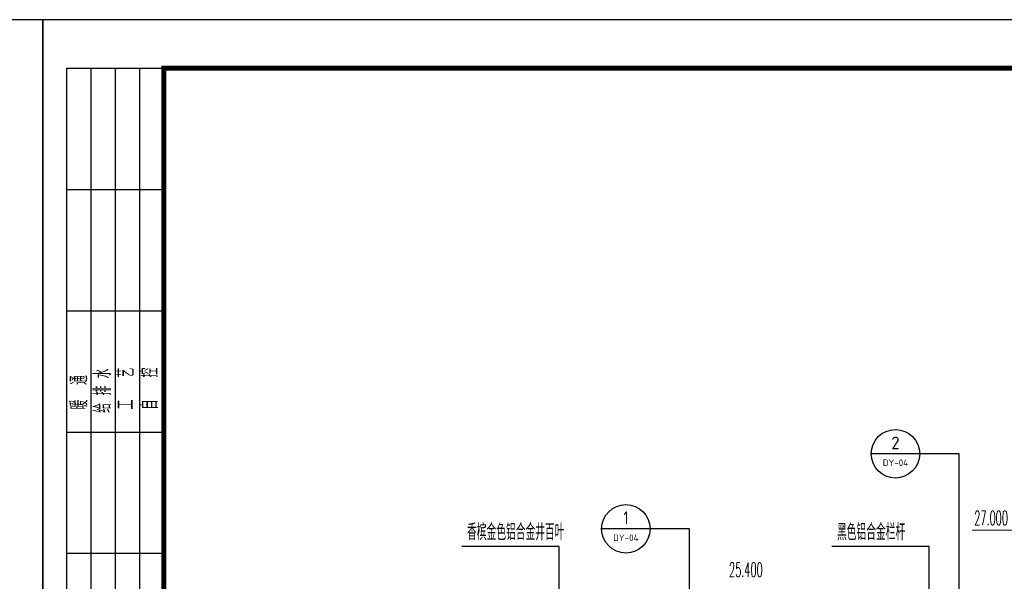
# Model space of a CAD drawing. Extents: x 1779708 to 7299578, y -1121471 to 88434.
# Tile 544 of 656: x 5260077 to 5290542, y -923808 to -906442. Entities that reach past the tile are written whole.
import ezdxf
from ezdxf.enums import TextEntityAlignment as Align

# ---------------------------------------------------------------- set-up
doc = ezdxf.new("R2010")
doc.units = 0
doc.header["$LTSCALE"] = 1000
doc.header["$MEASUREMENT"] = 0
doc.layers.get('0').update_dxf_attribs({"linetype": 'CONTINUOUS'})
doc.layers.add('DIM_ELEV', color=3, linetype='CONTINUOUS', lineweight=13)
for name, color, linetype in [('DIM_IDEN', 3, 'CONTINUOUS'), ('DIM_LEAD', 3, 'CONTINUOUS'), ('PUB_TEXT', 7, 'CONTINUOUS'), ('PUB_TITLE', 4, 'CONTINUOUS'), ('修改', 6, 'CONTINUOUS')]:
    doc.layers.add(name, color=color, linetype=linetype)
doc.styles.add('_TCH_DIM', font='SIMPLEX.shx', dxfattribs={"width": 0.7, "bigfont": 'GBCBIG.shx'})
doc.styles.get("Standard").update_dxf_attribs({"font": 'GBENOR', "bigfont": 'GBCBIG'})

# ---------------------------------------------------------------- blocks, each defined once
blk = doc.blocks.new('$titleblk$00000095')
for p, q in [((-150, 20), (-150, 0)), ((-150, 20), (0, 20)), ((-125, 20), (-125, 0)), ((-100, 20), (-100, 0)), ((-75, 20), (-75, 0)), ((-75, 20), (-75, 0)), ((-50, 20), (-50, 0)), ((-25, 20), (-25, 0)), ((0, 20), (0, 0)), ((-150, 15), (-75, 15)), ((-75, 15), (0, 15)), ((-150, 10), (-75, 10)), ((-75, 10), (0, 10)), ((-150, 5), (-75, 5)), ((-75, 5), (0, 5))]:
    blk.add_line(p, q)
at = {"width": 0.8}
for s, p in [('建   筑', (-146.45, 15.65)), ('暖  通', (-70.35, 15.73)), ('结   构', (-146.45, 10.91)), ('给 排 水', (-71.03, 10.9)), ('电   气', (-146.45, 5.65)), ('工   艺', (-70.35, 6.13)), ('通   讯', (-146.45, 0.88)), ('自   控', (-70.35, 1.24))]:
    blk.add_text(s, height=3.509, dxfattribs=at).set_placement(p)
blk = doc.blocks.new('A$C36B43F05')
at = {"layer": 'PUB_TITLE'}
blk.add_lwpolyline([(0, 0), (126150, 0), (126150, 178350), (0, 178350)], close=True, dxfattribs=at)
at = {"layer": 'PUB_TITLE', "const_width": 150}
blk.add_lwpolyline([(1500, 1500), (124650, 1500), (124650, 174600), (1500, 174600)], close=True, dxfattribs=at)
at = {"layer": 'PUB_TITLE', "xscale": 149.9999994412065, "yscale": 150.0000011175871, "zscale": 149.9999994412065}
blk.add_blockref('$titleblk$00000095', (124650, 174600), dxfattribs=at)

msp = doc.modelspace()

# ---------------------------------------------------------------- linework, layer by layer
at = {"layer": 'DIM_ELEV'}
msp.add_line((5292243.4, -922231.9), (5289543.4, -922231.9), dxfattribs=at)
at = {"layer": 'DIM_IDEN'}
for p, q in [((5287923.9, -919865), (5286423.9, -919865)), ((5289141.9, -919865), (5287923.9, -919865)), ((5289141.9, -953752.2), (5289141.9, -919865)), ((5279583.3, -922186.5), (5278083.3, -922186.5)), ((5280801.3, -922186.5), (5279583.3, -922186.5)), ((5280801.3, -953752.2), (5280801.3, -922186.5))]:
    msp.add_line(p, q, dxfattribs=at)
for centre in [(5287173.9, -919865), (5278833.3, -922186.5)]:
    msp.add_circle(centre, 750, dxfattribs=at)
at = {"layer": 'DIM_LEAD'}
for p, q in [((5276767.8, -922728.4), (5273762.1, -922728.4)), ((5276767.8, -928554.5), (5276767.8, -922728.4)), ((5276767.8, -940255.9), (5276767.8, -922728.4)), ((5288214.9, -922728.4), (5285209.2, -922728.4)), ((5288214.9, -928554.5), (5288214.9, -922728.4)), ((5288214.9, -944159.4), (5288214.9, -922728.4))]:
    msp.add_line(p, q, dxfattribs=at)

# ---------------------------------------------------------------- block references
at = {"layer": '修改', "rotation": 90}
for p in [(5260789.1, -1032592.1), (5439139.1, -1032592.1)]:
    msp.add_blockref('A$C36B43F05', p, dxfattribs=at)

# ---------------------------------------------------------------- texts
at = {"layer": 'PUB_TEXT', "color": 7}
for s, height, width, p, p2 in [('2', 391.9, 0.995924, (5287044.6, -919726.2), (5287303.1, -919726.2)), ('DY-04', 201.87, 1.024656, (5286782.5, -920242), (5287565.3, -920242)), ('1', 403.5, 0.995924, (5278759.2, -922049.4), (5278907.3, -922049.4)), ('DY-04', 201.87, 1.024656, (5278441.9, -922563.6), (5279224.7, -922563.6))]:
    msp.add_text(s, height=height, dxfattribs=dict(at, width=width)).set_placement(p, p2, align=Align.FIT)
at = {"layer": 'PUB_TEXT', "color": 7, "style": '_TCH_DIM'}
for s, height, width, p in [('27.000', 446.25, 0.494118, (5289614.8, -922074.4)), ('香槟金色铝合金井百叶', 506.38, 0.7, (5273919.6, -922537.4)), ('黑色铝合金栏杆', 506.38, 0.7, (5285366.7, -922537.4)), ('25.400', 446.25, 0.494118, (5282026, -923674.4))]:
    msp.add_text(s, height=height, dxfattribs=dict(at, width=width)).set_placement(p)

doc.saveas('drawing.dxf')
